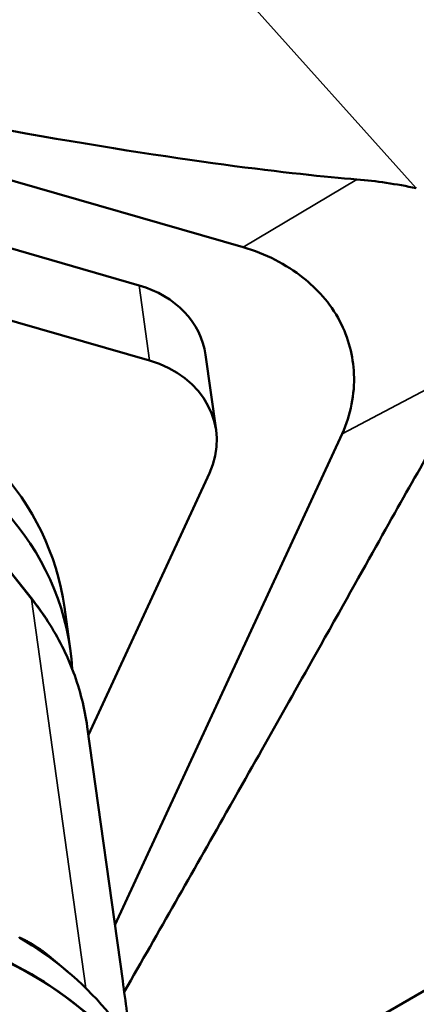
# Model space of a CAD drawing. Header units: millimetres. Extents: x 0 to 4686, y -120 to 1682.
# Tile 376 of 558: x 2094 to 2107, y 827 to 859. Entities that reach past the tile are written whole.
import ezdxf

# ---------------------------------------------------------------- set-up
doc = ezdxf.new("R2010")
doc.units = ezdxf.units.MM
doc.header["$LTSCALE"] = 2
doc.layers.add('Sichtbar (ISO)', color=7, linetype='Continuous', lineweight=50)
doc.layers.add('Sichtbar schmal (ISO)', color=7, linetype='Continuous', lineweight=35)

msp = doc.modelspace()

# ---------------------------------------------------------------- linework, layer by layer
at = {"layer": 'Sichtbar (ISO)'}
for p, q in [((2078.8693, 858.4435), (2101.4982, 851.9281)), ((2080.4581, 855.7437), (2098.0789, 850.6703)), ((2098.4239, 848.1966), (2080.803, 853.27)), ((2100.264, 848.3833), (2100.609, 845.9096)), ((2106.6332, 846.7784), (2106.6332, 846.7803)), ((2097.2854, 829.6414), (2104.7538, 845.7885)), ((2100.3885, 844.4916), (2096.4131, 835.8967)), ((2093.178, 842.0919), (2094.5308, 840.3935)), ((2095.8175, 838.72), (2095.6258, 840.0943)), ((2097.5417, 827.8033), (2096.3765, 836.1593)), ((2088.6582, 816.63), (2120.692, 835.1247)), ((2095.1865, 828.5655), (2095.7267, 828.1113))]:
    msp.add_line(p, q, dxfattribs=at)
for centre, major_axis, ratio, start_param, end_param in [((2107.5347, 854.9627), (-2.15, 3.7239), 0.5773503, 1.466067, 1.4664096), ((2096.7976, 847.8999), (3.4665, 0.4834), 0.8318334, 0, 1.0793383), ((2083.9389, 838.4646), (11.6869, 1.6297), 0.8318334, 0, 3.1415927), ((2097.1425, 845.4262), (3.4665, 0.4834), 0.8318334, 5.7917273, 7.3625236), ((2084.1305, 837.0903), (-11.6869, -1.6297), 0.8318334, 3.0734182, 6.3513598), ((2086.4616, 820.3744), (12.6773, 1.7679), 0.8318334, 0.1639595, 0.8082482)]:
    msp.add_ellipse(centre, major_axis=major_axis, ratio=ratio, start_param=start_param, end_param=end_param, dxfattribs=at)
for points, knots in [([(2105.2341, 854.154), (2103.2217, 854.3135), (2099.396, 854.7554), (2088.9208, 856.6461), (2083.8941, 857.7468), (2078.9358, 859.0043)], [0.0004135, 0.0004135, 0.0004135, 0.0004135, 0.6512693, 0.6512693, 1.227712, 1.227712, 1.227712, 1.227712]), ([(2105.2341, 854.154), (2105.561, 854.1256), (2105.8842, 854.0878), (2106.538, 853.9913), (2106.8685, 853.9314), (2107.1911, 853.8655)], [-0.2192191, -0.2192191, -0.2192191, -0.2192191, -0.11282577, -0.11282577, 0, 0, 0, 0]), ([(2104.7536, 845.7887), (2104.8958, 846.1038), (2104.9997, 846.4296), (2105.1291, 847.0893), (2105.1545, 847.4234), (2105.1159, 848.354), (2104.9626, 848.9453), (2104.3525, 850.1124), (2103.9004, 850.5774), (2103.1946, 851.1392), (2102.8847, 851.3384), (2102.2213, 851.6784), (2101.8674, 851.8195), (2101.4981, 851.928)], [0.0000728, 0.0000728, 0.0000728, 0.0000728, 0.1192177, 0.1192177, 0.2385182, 0.2385182, 0.4546456, 0.4546456, 0.7052193, 0.7052193, 0.8712358, 0.8712358, 1.0371602, 1.0371602, 1.0371602, 1.0371602]), ([(2097.5913, 827.4416), (2098.7358, 829.4432), (2099.8182, 831.3463), (2102.4292, 835.9534), (2102.925, 836.8347), (2106.0818, 842.4731), (2107.0121, 844.1377), (2108.3982, 846.5493), (2108.9234, 847.4474), (2109.4053, 848.2393)], [0.0777649, 0.0777649, 0.0777649, 0.0777649, 0.8307026, 0.8307026, 1.8198208, 1.8198208, 2.6515319, 2.6515319, 3.0987235, 3.0987235, 3.0987235, 3.0987235]), ([(2094.5308, 840.3935), (2094.7297, 840.1437), (2094.9147, 839.8856), (2095.255, 839.3546), (2095.4104, 839.0818), (2095.6901, 838.5238), (2095.8145, 838.2387), (2096.0311, 837.6586), (2096.1233, 837.3636), (2096.2748, 836.7662), (2096.334, 836.4639), (2096.3765, 836.1593)], [2.53072742, 2.53072742, 2.53072742, 2.53072742, 2.62215867, 2.62215867, 2.71358992, 2.71358992, 2.80502116, 2.80502116, 2.89645241, 2.89645241, 2.98788366, 2.98788366, 2.98788366, 2.98788366]), ([(2099.2449, 822.7422), (2099.0816, 823.1558), (2098.8884, 823.5598), (2098.0743, 824.9974), (2097.2772, 825.9536), (2095.3517, 827.5946), (2094.2223, 828.2781), (2091.7454, 829.3023), (2090.3976, 829.642), (2087.6209, 829.9424), (2086.1923, 829.9027), (2083.3994, 829.4476), (2082.0355, 829.0322), (2079.5109, 827.8671), (2078.3504, 827.1177), (2076.3518, 825.3604), (2075.5135, 824.353), (2074.2461, 822.1833), (2073.816, 821.0218), (2073.445, 818.8787), (2073.4278, 817.9041), (2073.5609, 816.9503)], [3.4939321, 3.4939321, 3.4939321, 3.4939321, 3.6131817, 3.6131817, 3.9317971, 3.9317971, 4.2517391, 4.2517391, 4.5725553, 4.5725553, 4.8937215, 4.8937215, 5.2149612, 5.2149612, 5.5360928, 5.5360928, 5.8568014, 5.8568014, 6.176526, 6.176526, 6.4368943, 6.4368943, 6.4368943, 6.4368943])]:
    msp.add_open_spline(points, degree=3, knots=knots, dxfattribs=at)
msp.add_rational_spline([(2095.1865, 828.5655), (2094.6535, 829.0137), (2094.1294, 829.2389)], [1.04089460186, 1.03258110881, 1.01667721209], degree=2, dxfattribs=at)
msp.add_open_spline([(2097.7944, 825.7655), (2097.7219, 826.4397), (2097.6369, 827.1201), (2097.5417, 827.8032)], degree=3, dxfattribs=at)
at = {"layer": 'Sichtbar schmal (ISO)'}
for p, q in [((2073.7642, 891.1267), (2107.1896, 853.867)), ((2105.2335, 854.1533), (2101.4981, 851.928)), ((2098.0789, 850.6703), (2098.4239, 848.1966)), ((2109.404, 848.2398), (2104.7536, 845.7887)), ((2094.5475, 840.3529), (2093.1948, 842.0512)), ((2096.331, 827.5633), (2094.5475, 840.3529))]:
    msp.add_line(p, q, dxfattribs=at)
for centre, major_axis, ratio, start_param, end_param in [((2094.2961, 840.2066), (0.2347, 0.1869), 0.4980306, 5.9967683, 6.2831853), ((2084.4915, 834.5019), (11.885, 1.6574), 0.8318334, 0, 0.4571562), ((2086.6839, 818.7803), (13.123, 1.83), 0.8318334, 0.1998852, 3.1415927), ((2087.1131, 815.7019), (-13.123, -1.83), 0.8318334, 3.5976959, 6.1213144)]:
    msp.add_ellipse(centre, major_axis=major_axis, ratio=ratio, start_param=start_param, end_param=end_param, dxfattribs=at)

doc.saveas('drawing.dxf')
